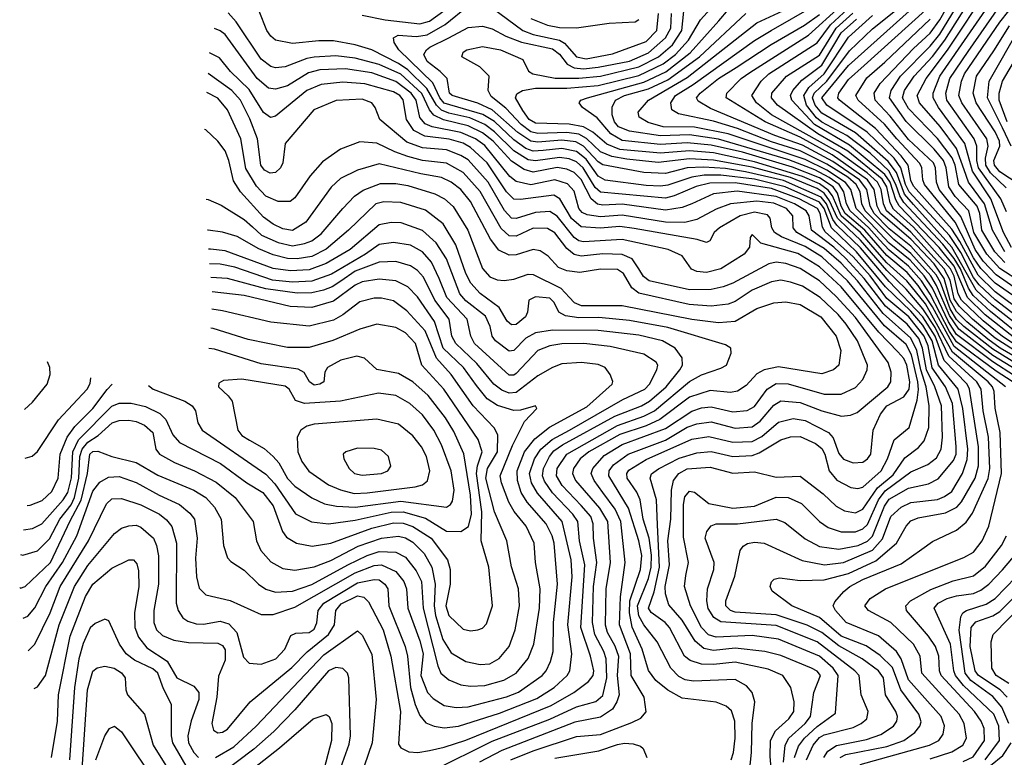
# Model space of a CAD drawing. Extents: x 997028 to 1115134, y 536408 to 618974.
# Tile 277 of 473: x 1013432 to 1017523, y 588695 to 591760. Entities that reach past the tile are written whole.
import ezdxf

# ---------------------------------------------------------------- set-up
doc = ezdxf.new("R2010")
doc.units = 0

msp = doc.modelspace()

# ---------------------------------------------------------------- linework, layer by layer
at = {"layer": '0CON10XD'}
for points in [[(1017595, 590626.4), (1017489.2, 590699.2), (1017435, 590756.5), (1017401.7, 590805), (1017342, 590942), (1017252.6, 591055), (1017240.8, 591085), (1017236.6, 591145), (1017229.2, 591165), (1017125, 591262.5), (1017049.2, 591359.2), (1016986.8, 591425), (1016982.4, 591455), (1017007, 591495), (1017145, 591640.6), (1017215, 591703.8), (1017255, 591759.1), (1017331, 591895)], [(1017595, 590668), (1017505, 590726.3), (1017450.2, 590785), (1017396.2, 590875), (1017375.6, 590965), (1017319.4, 591025), (1017292.4, 591065), (1017281.8, 591145), (1017270.4, 591175), (1017231.6, 591221.6), (1017115, 591336.7), (1017046.5, 591435), (1017053.4, 591465), (1017091.9, 591525), (1017215, 591650.4), (1017255, 591699.7), (1017354.9, 591865.1)], [(1017525, 590750.5), (1017483.3, 590795), (1017430.1, 590885), (1017421.3, 590955), (1017409.9, 590985), (1017334, 591075), (1017319.1, 591155), (1017306.2, 591186.2), (1017245, 591266.7), (1017125, 591390.2), (1017100, 591435), (1017108.5, 591465), (1017149, 591525), (1017225, 591607.4), (1017276.4, 591675), (1017413.8, 591895)], [(1017525.3, 590795), (1017474.2, 590885), (1017441.1, 590995), (1017374.7, 591084.7), (1017355.6, 591135.6), (1017324.8, 591224.8), (1017256.4, 591316.4), (1017171.2, 591415), (1017161.4, 591445), (1017198.2, 591515), (1017287.1, 591632.9), (1017460.6, 591895)], [(1017553.1, 590813.1), (1017519.2, 590875), (1017466.4, 591015), (1017390.2, 591130.2), (1017358.5, 591245), (1017249.2, 591395), (1017227.7, 591435), (1017228, 591455), (1017254.4, 591525), (1017509.4, 591895)], [(1014855, 591778.8), (1014949.6, 591759.6), (1015095, 591742.2), (1015135, 591753.3), (1015228, 591822)], [(1017565, 590280.7), (1017475, 590338.6), (1017325, 590451.5), (1017290.8, 590505), (1017224.1, 590644.1), (1017190.6, 590695), (1017131.4, 590761.4), (1017045, 590831.6), (1016967, 590915), (1016906.9, 590975), (1016885.8, 591055), (1016863.7, 591083.7), (1016785, 591134.7), (1016695, 591178.7), (1016375, 591286.2), (1016235, 591313), (1016105, 591315.1), (1016043, 591333), (1016006.4, 591355), (1016000.9, 591375), (1016044.1, 591425), (1016205, 591519.3), (1016405, 591676.8), (1016495, 591746.6), (1016675, 591829.4)], [(1017605, 590469.8), (1017473.1, 590573.1), (1017406.4, 590636.4), (1017305, 590815.4), (1017145, 590992.2), (1017107.8, 591035), (1017074.5, 591124.5), (1017041, 591171), (1016905, 591289.4), (1016765, 591371.3), (1016736.8, 591405), (1016726, 591435), (1016733, 591455), (1016785.7, 591504.3), (1016880, 591630), (1016975, 591722.4), (1017139.7, 591855)], [(1017609.7, 590499.7), (1017485, 590595.7), (1017418.2, 590658.2), (1017395, 590689.3), (1017342.5, 590792.5), (1017295, 590862.7), (1017127, 591045), (1017112.1, 591075), (1017093, 591145), (1017065.3, 591185), (1016952.8, 591292.8), (1016785.2, 591405), (1016764.9, 591435), (1016875, 591569.7), (1017193.5, 591856.5)], [(1017530.6, 591060.6), (1017465, 591123.5), (1017445.7, 591155), (1017444.6, 591185), (1017456.4, 591235), (1017449.9, 591265), (1017346.4, 591415), (1017334, 591445), (1017344.9, 591505), (1017358.1, 591535), (1017505, 591750.2), (1017578.5, 591845)], [(1016651.2, 588695), (1016668.2, 588741.8), (1016692.2, 588775), (1016745, 588823.3), (1016822, 588878), (1016832.6, 589035), (1016811.5, 589065), (1016755, 589115.7), (1016585, 589185.8), (1016475, 589201.1), (1016325, 589194.9), (1016294.3, 589204.3), (1016264.2, 589235), (1016219.5, 589325), (1016193.4, 589405), (1016200.2, 589450.2), (1016210.2, 589505), (1016190.4, 589610.4), (1016189.4, 589745), (1016195, 589777.8), (1016215, 589800.8), (1016235, 589797.1), (1016295, 589750), (1016395, 589730), (1016485, 589738.2), (1016575, 589776), (1016624.4, 589774.4), (1016680.3, 589750.3), (1016755, 589675.3), (1016790.6, 589650.6), (1016845, 589631.9), (1016905, 589632.4), (1016935, 589644.1), (1016955, 589662.5), (1017000.8, 589765), (1017028.1, 589801.9), (1017135, 589881.6), (1017205, 589911.9), (1017241.1, 589938.9), (1017261.2, 589975), (1017265.7, 590025), (1017262.1, 590155), (1017234.9, 590235), (1017199.8, 590305), (1017183.6, 590395), (1017168, 590435), (1017119, 590495), (1017029, 590569), (1016940.9, 590685), (1016865, 590768), (1016815, 590814.2), (1016721.4, 590885), (1016712.4, 590945), (1016699.8, 590965), (1016651, 590995), (1016575, 591025.8), (1016413, 591047), (1016314, 591036), (1016224.6, 590995), (1016185, 590979.5), (1016115, 590968.9), (1015935, 590993.6), (1015855, 590989.1), (1015833.2, 590993.2), (1015805.8, 591015.8), (1015765.2, 591095.2), (1015735, 591124.3), (1015705, 591138.6), (1015665, 591146.1), (1015565, 591125.9), (1015527.3, 591137.3), (1015475, 591172.4), (1015398.9, 591255), (1015355, 591289.8), (1015295, 591318.6), (1015193.3, 591343.3), (1015152.9, 591362.9), (1015134.8, 591384.8), (1015102.8, 591452.8), (1015015, 591533.7), (1014925, 591573.6), (1014825, 591600.6), (1014745, 591609.1), (1014655.7, 591604.3), (1014625, 591598.4), (1014535, 591563.9), (1014495, 591560.5), (1014475, 591565.2), (1014435, 591595.8), (1014331.4, 591751.4), (1014298.2, 591788.2)], [(1016292.9, 589312.9), (1016287.5, 589345), (1016290, 589395), (1016315.7, 589475), (1016317.8, 589505), (1016280, 589605), (1016286.8, 589633.2), (1016305, 589657.5), (1016325, 589665.3), (1016415, 589665.2), (1016575, 589685.2), (1016611.1, 589671.1), (1016695, 589602.5), (1016755, 589571.5), (1016835, 589559.4), (1016915.1, 589574.9), (1016955, 589592.9), (1016975, 589614.4), (1017025, 589739.1), (1017045, 589768.3), (1017125, 589813.4), (1017208.2, 589831.8), (1017247.7, 589852.3), (1017311.8, 589928.2), (1017322.4, 589955), (1017322.8, 589987.2), (1017307.1, 590165), (1017278.1, 590235), (1017223.6, 590313.6), (1017206.1, 590405), (1017189.9, 590445), (1017125.8, 590525), (1017035, 590601.7), (1016965, 590695.5), (1016895, 590774.4), (1016778.9, 590878.9), (1016768.2, 590898.2), (1016758.4, 590955), (1016746.1, 590975), (1016670.3, 591015), (1016555, 591058.2), (1016405, 591082.6), (1016299.6, 591080.4), (1016242.9, 591067.1), (1016151.8, 591028.2), (1016115, 591019), (1015845, 591043.8), (1015823.1, 591063.1), (1015772.5, 591145), (1015745, 591169.9), (1015715, 591181.8), (1015675, 591187.7), (1015575, 591172.8), (1015545, 591177.7), (1015485, 591214.6), (1015405, 591293.6), (1015364.1, 591324.1), (1015301.9, 591351.9), (1015215, 591371.1), (1015185, 591383.4), (1015162.9, 591405), (1015123.7, 591473.7), (1015045, 591550.9), (1015005, 591578.4), (1014894.2, 591634.2), (1014825, 591655.8), (1014735, 591671.7), (1014675, 591672.5), (1014565, 591661.4), (1014495, 591675.4), (1014475, 591690.9), (1014458, 591715), (1014426.4, 591795)], [(1016775.2, 589494.8), (1016855, 589504.1), (1016975, 589555.4), (1017017.1, 589602.9), (1017051.8, 589695), (1017094.2, 589735), (1017135, 589754.1), (1017245, 589766.9), (1017275, 589778.8), (1017305, 589800.2), (1017349.8, 589875), (1017368.1, 589931.9), (1017371.7, 589975), (1017350.9, 590145), (1017331, 590225), (1017250.1, 590325), (1017222.9, 590425), (1017185, 590490.3), (1017135, 590549), (1017029.8, 590649.8), (1016909, 590795), (1016804.6, 590894.6), (1016774.1, 590975), (1016755, 591001.1), (1016612.7, 591065), (1016485, 591097.4), (1016345.5, 591114.5), (1016276.4, 591113.6), (1016224.3, 591105.7), (1016125, 591072.5), (1016095, 591068.6), (1016035, 591071.1), (1015865, 591093.7), (1015835, 591109.2), (1015785, 591179.8), (1015745, 591212.2), (1015685, 591224.5), (1015606.9, 591216.9), (1015565, 591212.9), (1015535.1, 591225.1), (1015485, 591261.3), (1015405, 591336.2), (1015356.3, 591366.3), (1015195, 591413.6), (1015177.6, 591435), (1015148, 591498), (1015006.4, 591635), (1014987.3, 591665), (1014984.3, 591685), (1015004, 591696), (1015080.4, 591690.4), (1015125, 591697.3), (1015200, 591740), (1015295, 591816.9)], [(1016448, 591128), (1016365, 591141.3), (1016272.4, 591147.6), (1016205, 591143.9), (1016115, 591120.9), (1016025, 591124.3), (1015855, 591156.2), (1015835, 591169.3), (1015775, 591234.3), (1015742.6, 591252.6), (1015685, 591259.4), (1015585, 591251.1), (1015555, 591255.1), (1015501.6, 591291.6), (1015395, 591385.3), (1015335, 591412.5), (1015228.5, 591445), (1015217.5, 591455), (1015207.5, 591515), (1015179.5, 591545), (1015125, 591586.8), (1015110.3, 591615), (1015121.8, 591635), (1015135.9, 591645), (1015215, 591684.5), (1015295, 591727), (1015355, 591733.4), (1015395, 591721.6), (1015451.4, 591691.4), (1015516.9, 591666.9), (1015645, 591638.3), (1015675, 591616.6), (1015706, 591575), (1015735, 591559.5), (1015775, 591555.9), (1015835, 591562), (1015965, 591587.8), (1016045, 591622.4), (1016115, 591684.1), (1016136.8, 591725), (1016139.4, 591785)], [(1016875, 590891.2), (1016829.6, 590935), (1016797.3, 591007.3), (1016775, 591038.4), (1016745, 591058.2), (1016633.9, 591103.9), (1016475, 591146.8), (1016315, 591176.4), (1016215, 591181.4), (1016085, 591166.9), (1015955, 591179.8), (1015892.1, 591192.1), (1015845, 591210.4), (1015786.6, 591266.6), (1015755, 591284.2), (1015705, 591291.3), (1015585, 591287.5), (1015555, 591293.6), (1015515, 591324.6), (1015451.8, 591391.8), (1015390.3, 591440.3), (1015378.4, 591465), (1015382.5, 591525), (1015343.5, 591563.5), (1015269.4, 591605), (1015274.4, 591625), (1015289.2, 591635), (1015355, 591649), (1015430, 591635), (1015521.9, 591595), (1015546.4, 591546.4), (1015564.2, 591535), (1015656.5, 591516.6), (1015755, 591516.3), (1015844.9, 591525.1), (1016005, 591564), (1016085.8, 591605), (1016143.8, 591655), (1016182.9, 591715), (1016190.9, 591795)], [(1015395, 591809.8), (1015522.5, 591715), (1015565, 591697.9), (1015674.4, 591674.4), (1015695, 591662.8), (1015715, 591639.8), (1015745, 591604.9), (1015785, 591597.3), (1015895, 591618.5), (1016035, 591669.7), (1016078.7, 591715), (1016086.3, 591785)], [(1016994.6, 590795.4), (1016924.8, 590875), (1016844.9, 590944.9), (1016808.6, 591028.6), (1016791.7, 591051.7), (1016755, 591077.8), (1016685, 591108.1), (1016485, 591169.2), (1016315, 591206.3), (1016215, 591214.9), (1016094.7, 591204.7), (1015925, 591220.6), (1015872, 591242), (1015812.8, 591292.8), (1015774.3, 591314.3), (1015715, 591326.2), (1015575, 591329.7), (1015548.5, 591345), (1015522.3, 591382.3), (1015491.4, 591435), (1015497.7, 591452.3), (1015520.5, 591465), (1015574.5, 591475.5), (1015705, 591475.7), (1015835, 591486), (1016005, 591527.8), (1016105, 591575.9), (1016157, 591615), (1016211.2, 591675), (1016261.2, 591758.8), (1016301.8, 591805)], [(1016125, 591510.1), (1016257, 591605), (1016449.3, 591785)], [(1017575, 590303), (1017475, 590364.8), (1017333.5, 590473.5), (1017295, 590530.3), (1017240.9, 590655), (1017217.3, 590695), (1017135, 590788.7), (1017064, 590846), (1016945.2, 590965), (1016931.4, 590995), (1016923.8, 591045), (1016907.5, 591075), (1016872.3, 591105), (1016785, 591159.2), (1016675, 591214.8), (1016555, 591252.5), (1016415, 591308.3), (1016315, 591337.8), (1016169, 591369), (1016141.8, 591385), (1016136.8, 591415), (1016157.3, 591445), (1016229.8, 591490.2), (1016485, 591673.6), (1016554.7, 591715), (1016732.7, 591817.3)], [(1017585, 590323.7), (1017475, 590390.3), (1017354.7, 590484.7), (1017325, 590514.1), (1017298.3, 590558.3), (1017257.5, 590667.5), (1017239.8, 590699.8), (1017135, 590818.8), (1017045, 590890.9), (1016982.1, 590955), (1016965.4, 590985), (1016952.4, 591055), (1016921.3, 591095), (1016810, 591170), (1016685, 591238), (1016569.1, 591279.1), (1016301.5, 591391.5), (1016250.8, 591420.8), (1016244.2, 591435), (1016259.7, 591455), (1016335.2, 591515), (1016408.4, 591561.6), (1016553.7, 591656.3), (1016692.5, 591737.5), (1016755, 591781.1)], [(1016337.4, 591755), (1016377.6, 591802.4)], [(1017585, 590349.3), (1017505.2, 590395.2), (1017455, 590432.4), (1017366.7, 590505), (1017325, 590547.8), (1017297.8, 590595), (1017272.8, 590685), (1017230.9, 590745), (1017135, 590848.3), (1017010.6, 590955), (1016994.3, 590985), (1016982.6, 591055), (1016955.1, 591095), (1016808, 591198), (1016675, 591272.2), (1016528.7, 591335), (1016366.7, 591435), (1016370, 591455), (1016429.5, 591515), (1016465, 591540.9), (1016709.4, 591695), (1016841.1, 591815)], [(1017596.2, 590366.2), (1017485, 590437.2), (1017390.8, 590515), (1017335, 590569.7), (1017315, 590600.3), (1017298.2, 590678.2), (1017273.6, 590725), (1017135, 590877.6), (1017033.4, 590965), (1017020.8, 590995), (1017011.6, 591055), (1016995.7, 591085), (1016953.5, 591123.5), (1016831.5, 591211.5), (1016555.2, 591365), (1016492.7, 591415), (1016474.3, 591445), (1016513.1, 591505), (1016544, 591535), (1016746, 591664), (1016801, 591739), (1016872.3, 591805)], [(1017605, 590384.6), (1017515, 590443.7), (1017435, 590508.8), (1017345, 590594.5), (1017331.5, 590621.5), (1017315, 590693.6), (1017298.8, 590725), (1017145, 590897.7), (1017062.2, 590972.2), (1017049, 590999), (1017035.2, 591065), (1017015, 591097.7), (1016872.9, 591212.9), (1016748.1, 591285), (1016580.4, 591405), (1016555.6, 591435), (1016556.7, 591455), (1016617.8, 591525), (1016755, 591612.9), (1016824.2, 591725), (1016893.1, 591786.9)], [(1017670.9, 590380.9), (1017465, 590547.8), (1017394.2, 590614.2), (1017374.1, 590644.1), (1017340.8, 590725), (1017315, 590768.3), (1017267.4, 590827.4), (1017105, 591000.8), (1017088.5, 591028.5), (1017072.9, 591075), (1017042.5, 591132.5), (1016965.9, 591205), (1016869, 591279), (1016765, 591334), (1016742, 591352), (1016701.1, 591405), (1016690.1, 591445), (1016711.2, 591478.8), (1016775, 591535.4), (1016875, 591686.8), (1016975, 591777.8)], [(1016940.7, 591569.3), (1017195, 591799.3)], [(1017532.1, 590962.1), (1017508.5, 591015), (1017416.4, 591145), (1017409.1, 591175), (1017408.4, 591235), (1017397.4, 591265), (1017284.4, 591425), (1017279.9, 591455), (1017296.6, 591515), (1017372.4, 591627.6), (1017503.1, 591815)], [(1015555, 591764.4), (1015625, 591736.7), (1015675, 591727.8), (1015745, 591725.5), (1015881.2, 591745), (1015988.6, 591751.4), (1016005, 591760.5)], [(1017528.6, 590235), (1017315, 590401.6), (1017225, 590567.3), (1017165, 590655.5), (1017119.2, 590709.2), (1017035, 590780.6), (1016943.5, 590885), (1016861.6, 590955), (1016845.5, 590985), (1016829.2, 591039.2), (1016811.5, 591065), (1016755, 591102.3), (1016642.6, 591147.4), (1016435, 591209.2), (1016305, 591238), (1016205, 591248.8), (1016095, 591241.1), (1015935, 591257.8), (1015887.7, 591285), (1015831.5, 591351.5), (1015770.8, 591395), (1015756, 591415), (1015764, 591425), (1015790.8, 591435), (1016025, 591499.6), (1016116.5, 591543.5), (1016217.9, 591622.1), (1016337.4, 591755)], [(1017567.1, 590437.1), (1017443.6, 590533.6), (1017369.8, 590605), (1017315, 590735.7), (1017252.7, 590812.7), (1017085.9, 590985.9), (1017071.6, 591011.6), (1017049.3, 591085), (1017026.9, 591116.9), (1016879.1, 591239.1), (1016734.2, 591324.2), (1016639.7, 591425), (1016634, 591445), (1016644.1, 591465), (1016681.8, 591508.2), (1016765, 591571.4), (1016814, 591654), (1016845, 591705.8), (1016908.4, 591761.6)], [(1017575, 590602.3), (1017485, 590665.1), (1017425, 590725.7), (1017395, 590770.4), (1017318.5, 590918.5), (1017191, 591075), (1017183.9, 591095), (1017180.3, 591145), (1017172.2, 591162.2), (1017075.8, 591265), (1017025, 591326.3), (1016915.2, 591425), (1016906, 591445), (1016951.4, 591518.6), (1017027.2, 591582.8), (1017215, 591761.8)], [(1016604.9, 588675), (1016612.9, 588745), (1016627.9, 588775), (1016696.1, 588835), (1016717.6, 588865), (1016731.6, 588965), (1016758.6, 589035), (1016745, 589053.2), (1016721.2, 589065), (1016595, 589117.6), (1016528, 589135), (1016405, 589149.3), (1016315, 589139), (1016275, 589147.3), (1016237.8, 589177.8), (1016185, 589264.3), (1016128.8, 589328.8), (1016115.5, 589375), (1016113.8, 589405), (1016131.6, 589495), (1016125.1, 589595), (1016137.2, 589685), (1016140.6, 589805), (1016148.7, 589845), (1016170.3, 589875), (1016205, 589893.5), (1016301.2, 589901.2), (1016395, 589875.7), (1016485, 589881.2), (1016575, 589859.8), (1016675, 589863.3), (1016769.9, 589789.9), (1016825, 589738.8), (1016858.7, 589718.7), (1016905, 589711.2), (1016935, 589726.2), (1016995.8, 589814.2), (1017060.8, 589869.2), (1017110.3, 589939.7), (1017167.1, 589982.9), (1017189.9, 590010.1), (1017209.5, 590065), (1017210.3, 590155), (1017198.6, 590235), (1017176.1, 590305), (1017159.7, 590385), (1017135, 590437.2), (1017019.2, 590539.2), (1016912.8, 590675), (1016845, 590747.6), (1016775, 590809), (1016660.6, 590875), (1016645.2, 590895), (1016644, 590945), (1016617.5, 590975), (1016565, 590997), (1016495, 591005.5), (1016385.1, 590994.9), (1016325, 590972.2), (1016245, 590930.2), (1016195, 590917.4), (1016115, 590918.9), (1015935, 590948), (1015845, 590940.4), (1015789.7, 590949.7), (1015769.2, 590959.2), (1015755.2, 590975), (1015735, 591046.9), (1015708.4, 591078.4), (1015655, 591094.3), (1015555, 591073.8), (1015495, 591087.3), (1015468.9, 591108.9), (1015365, 591237.2), (1015325, 591265.3), (1015265, 591290.8), (1015145.3, 591315.3), (1015116.7, 591326.7), (1015093.7, 591353.7), (1015078.8, 591425), (1015057.7, 591455), (1014995, 591503.5), (1014895, 591538.7), (1014785, 591555.9), (1014678.5, 591551.5), (1014631.5, 591538.5), (1014545, 591485.5), (1014495, 591471.5), (1014465, 591475.2), (1014419, 591515), (1014285, 591698.1), (1014265, 591714.2), (1014241.3, 591723.8)], [(1017584.1, 591075), (1017505, 591128.4), (1017481.6, 591155), (1017480.1, 591175), (1017504.9, 591235), (1017503.3, 591255), (1017485, 591293.3), (1017405.4, 591415), (1017393.6, 591455), (1017407.7, 591525), (1017479.7, 591630.3), (1017544.4, 591735)], [(1017551.2, 591235), (1017515, 591311.1), (1017453.5, 591435), (1017459.7, 591505), (1017589.2, 591730.8)], [(1016563.9, 588525), (1016549.6, 588699.6), (1016551.9, 588765), (1016572.9, 588805), (1016627.2, 588855), (1016647.8, 588885), (1016649.7, 588925), (1016635.4, 588985), (1016602.7, 589035), (1016541.2, 589061.2), (1016405, 589090.5), (1016315, 589080.6), (1016265, 589082.5), (1016217, 589097), (1016193.8, 589115), (1016132.1, 589235), (1016113.8, 589255), (1016056.2, 589296.2), (1016043.9, 589315), (1016068, 589382), (1016089.6, 589485), (1016081.4, 589661.4), (1016078.3, 589765), (1016051.2, 589855), (1016056.5, 589873.5), (1016085.6, 589894.4), (1016172.6, 589937.4), (1016245, 589960.3), (1016305, 589965.8), (1016395, 589945.5), (1016475, 589948.9), (1016505, 589959.8), (1016595, 590014.8), (1016635, 590026), (1016675, 590027.4), (1016738.5, 589998.5), (1016765, 589978.4), (1016777.6, 589955), (1016795.2, 589885), (1016827.2, 589847.2), (1016885, 589815.7), (1016915, 589812), (1016935, 589818.1), (1017011, 589885), (1017037.3, 589935), (1017065.8, 590014.2), (1017127.1, 590065), (1017160.9, 590179.1), (1017166.9, 590223.1), (1017163.6, 590255), (1017137.2, 590367.2), (1017115, 590410.7), (1017025, 590487.8), (1016871.5, 590675), (1016765, 590774.9), (1016695, 590818), (1016597, 590857), (1016568.7, 590875), (1016557.6, 590895), (1016550.4, 590935), (1016538.9, 590948.9), (1016485, 590960.3), (1016425, 590944.8), (1016339.2, 590895), (1016317.1, 590875), (1016299.5, 590840.5), (1016285.7, 590834.3), (1016246.9, 590846.9), (1015985, 590892.1), (1015925, 590899.9), (1015843.7, 590893.7), (1015765, 590899.3), (1015725, 590933.2), (1015675.8, 591015.8), (1015650.7, 591030.7), (1015512.5, 591012.5), (1015485, 591014.4), (1015455, 591044.8), (1015374.6, 591165), (1015305, 591229.3), (1015275, 591246.2), (1015216.2, 591263.8), (1015115, 591275.4), (1015069, 591299), (1015038.4, 591345), (1015025, 591426.5), (1015010.7, 591445), (1014985, 591460.5), (1014866.3, 591493.7), (1014775, 591500.8), (1014685, 591491.1), (1014625, 591465.2), (1014495, 591359.6), (1014473.6, 591353.6), (1014445, 591374.7), (1014385, 591470), (1014307.4, 591545), (1014261.3, 591601.3), (1014221, 591621.9)], [(1017535.5, 591335.5), (1017502.3, 591425), (1017501.1, 591455), (1017515.8, 591504.2), (1017575, 591605.2)], [(1016464.8, 588635.2), (1016472.2, 588715), (1016475.2, 588835), (1016486.8, 588925), (1016475.4, 588965), (1016451.5, 588991.5), (1016405, 589017.9), (1016231.8, 589011.8), (1016197.5, 589017.5), (1016170.8, 589030.8), (1016136.8, 589065), (1016081, 589175), (1016025, 589246.1), (1016005, 589283.5), (1015998.6, 589325), (1016045, 589438), (1016056.1, 589485), (1016057.2, 589535), (1016047.5, 589605), (1016022.8, 589685), (1016010.2, 589765), (1015996.3, 589796.3), (1015956.1, 589855), (1015954.3, 589875), (1015962.2, 589887.8), (1016035, 589931.9), (1016225, 590016.6), (1016295, 590028.7), (1016395, 590004.9), (1016475, 590007.1), (1016515, 590028.3), (1016585, 590087.3), (1016645, 590102.9), (1016695, 590094.8), (1016792.4, 590045), (1016812.2, 590022.2), (1016835, 589957.9), (1016855, 589933.7), (1016895, 589918.4), (1016935, 589921.6), (1016955, 589934.7), (1016968.4, 589955), (1016978.4, 590055), (1017008.6, 590121.4), (1017035.3, 590155), (1017105, 590192.2), (1017127.5, 590225), (1017130.4, 590255), (1017118.2, 590325), (1017105, 590352.5), (1017080.5, 590380.5), (1017001.3, 590461.3), (1016845, 590650), (1016755, 590732.4), (1016665, 590788.6), (1016511, 590831), (1016475, 590867.1), (1016467.5, 590855), (1016463.6, 590815), (1016442.1, 590785), (1016345.4, 590724.6), (1016285, 590709.6), (1016245, 590714.1), (1016223.5, 590723.5), (1016185, 590779.1), (1016125.7, 590805), (1015935, 590846), (1015775, 590837), (1015755, 590841), (1015735, 590855.2), (1015665, 590944.1), (1015635, 590963.4), (1015575, 590958.9), (1015495, 590933.3), (1015475, 590935.2), (1015446.6, 590966.6), (1015378.3, 591085), (1015295, 591177.6), (1015265, 591196.1), (1015205, 591219.6), (1015105, 591227.4), (1015040.7, 591250.7), (1014928.5, 591345), (1014909.1, 591395), (1014894.7, 591414.7), (1014855, 591429.5), (1014746.1, 591423.9), (1014654.5, 591385), (1014535.4, 591245), (1014525.3, 591165), (1014516, 591144), (1014495, 591124.7), (1014472, 591122), (1014448.7, 591135), (1014433.6, 591155), (1014419.5, 591265), (1014388, 591348), (1014349.5, 591425), (1014313.1, 591465), (1014214.9, 591536.4)], [(1017605, 590539.8), (1017485, 590629.8), (1017415, 590698.2), (1017338.8, 590838.8), (1017305, 590888.9), (1017145, 591067.7), (1017135, 591091.1), (1017123.3, 591155), (1017094.7, 591194.7), (1016988.2, 591308.2), (1016837.5, 591425), (1016831.2, 591435), (1016835.5, 591455), (1016875, 591511), (1016940.7, 591569.3)], [(1017555, 590257), (1017488.9, 590298.9), (1017325, 590420.9), (1017295, 590465), (1017215, 590619.9), (1017178.4, 590675), (1017125, 590736.2), (1017045, 590801.7), (1017005, 590844.5), (1016960.7, 590895), (1016881.8, 590965), (1016867.5, 590995), (1016856.7, 591045), (1016836.9, 591075), (1016794.7, 591104.7), (1016735, 591135.4), (1016627.3, 591177.3), (1016335, 591263.6), (1016215, 591281.6), (1016095, 591277.9), (1015965, 591296.3), (1015920, 591315), (1015903.7, 591335), (1015893.4, 591365), (1015894, 591396), (1015906.7, 591425), (1015944.7, 591445), (1016045, 591472.3), (1016125, 591510.1)], [(1016387.5, 588685), (1016398.1, 588715), (1016404.8, 588775.2), (1016403, 588845), (1016388.8, 588888.8), (1016367.8, 588907.8), (1016325, 588923.7), (1016185, 588941.2), (1016125, 588974.3), (1016075, 589014.8), (1016045, 589055.6), (1016018.2, 589145), (1015976.2, 589236.2), (1015964.9, 589294.9), (1015967.3, 589345), (1016011.9, 589475), (1016016.8, 589533.2), (1016004, 589595), (1015960.9, 589730.9), (1015880.3, 589865), (1015881.5, 589885), (1015899.7, 589910.3), (1015960, 589955), (1016115, 590012.5), (1016205, 590066.3), (1016245, 590081), (1016305, 590089.1), (1016405, 590063), (1016475, 590068.8), (1016507.9, 590092.1), (1016565, 590157.8), (1016595, 590175.6), (1016675, 590169), (1016764.6, 590134.6), (1016847.1, 590112.9), (1016883.5, 590116.5), (1016911.8, 590128.2), (1017039.2, 590235), (1017050.8, 590255), (1017052.5, 590295), (1017040.6, 590335), (1016905, 590522), (1016825, 590610.3), (1016755, 590674.5), (1016675, 590726.1), (1016615, 590746.9), (1016575, 590752), (1016545, 590744.8), (1016395, 590665.2), (1016355, 590650.2), (1016305, 590638.6), (1016215, 590637.3), (1016047.3, 590675), (1016023.4, 590693.4), (1016005, 590724.6), (1015976.7, 590766.7), (1015935, 590784.2), (1015855, 590787.5), (1015765, 590776.9), (1015735, 590784.8), (1015705, 590809.4), (1015655, 590873.8), (1015625, 590892.7), (1015565, 590893.4), (1015495, 590859.8), (1015465, 590861.3), (1015432.9, 590892.9), (1015345, 591046.1), (1015275, 591125.2), (1015205, 591163.6), (1015105.3, 591175.3), (1015045, 591190.8), (1014990.3, 591210.3), (1014915, 591247.5), (1014845, 591252.7), (1014765, 591221.8), (1014690.5, 591169.5), (1014638.7, 591111.3), (1014575, 591020), (1014555, 591003.8), (1014505, 591004.7), (1014455, 591026.7), (1014415, 591068.4), (1014371.3, 591141.3), (1014350.6, 591265), (1014295, 591385.4), (1014255, 591433.6), (1014209.9, 591457.4)], [(1015471.9, 588685), (1015565, 588721.8), (1015745, 588782.2), (1015845, 588790.3), (1015975, 588839.3), (1016012.2, 588857.7), (1016035.4, 588884.6), (1016025.9, 588945), (1015973, 589035), (1015969.7, 589125), (1015923.5, 589245), (1015928.1, 589361.9), (1015948.1, 589505), (1015930.1, 589675), (1015906.4, 589726.4), (1015855.3, 589795.3), (1015818.7, 589845), (1015806.8, 589875), (1015813.5, 589895), (1015860.6, 589949.4), (1015935, 589994.4), (1016115, 590061), (1016225, 590134), (1016265, 590146.7), (1016305, 590151), (1016395, 590130.2), (1016455, 590136.1), (1016485, 590152.4), (1016538, 590225), (1016575, 590248.8), (1016625, 590246.4), (1016775, 590204.1), (1016845, 590203.4), (1016905, 590231.2), (1016935.3, 590265), (1016952.5, 590305), (1016954.7, 590325), (1016913.1, 590425), (1016865.5, 590495), (1016833, 590535), (1016758.1, 590605), (1016685, 590653), (1016635, 590669.8), (1016595, 590677.2), (1016555, 590670.6), (1016475, 590636.2), (1016405, 590589.2), (1016375, 590577.5), (1016305, 590570), (1016213.1, 590576.9), (1016004.1, 590624.1), (1015975.7, 590645.7), (1015940.7, 590705), (1015915, 590722), (1015845, 590724), (1015759.6, 590709.6), (1015705, 590716.8), (1015670.8, 590730.8), (1015627.8, 590777.8), (1015595, 590798.8), (1015565, 590805.7), (1015495, 590783), (1015465, 590782), (1015422.5, 590802.5), (1015388.1, 590848.1), (1015304.8, 591005), (1015265, 591053.8), (1015225, 591085.2), (1015185, 591104.5), (1015099.1, 591119.1), (1014925, 591161.3), (1014835, 591135.2), (1014765, 591099.4), (1014726.5, 591063.5), (1014621.3, 590918.7), (1014565.4, 590884.6), (1014525, 590890.4), (1014485, 590909.8), (1014445, 590939.8), (1014348.8, 591045), (1014320.4, 591090.4), (1014301, 591175), (1014285, 591215.5), (1014255, 591254.5), (1014205, 591302.2), (1014200.1, 591303.5)], [(1016840.9, 588695), (1016865, 588706.3), (1017035, 588739.7), (1017106.1, 588765), (1017151.6, 588798.4), (1017172.3, 588825), (1017177.2, 588842.8), (1017167.8, 588875), (1017092.7, 588975), (1017058, 589068), (1017007.8, 589117.8), (1016948.4, 589158.4), (1016845, 589199), (1016755.5, 589275.5), (1016640, 589325), (1016558.1, 589385), (1016550, 589405), (1016555.4, 589424.6), (1016566, 589435), (1016588.6, 589441.4), (1016675, 589430.2), (1016775, 589433.2), (1016875, 589459), (1016988.8, 589511.2), (1017075.6, 589584.4), (1017115, 589655.5), (1017135, 589677.9), (1017165, 589690.2), (1017279, 589711), (1017325.7, 589734.3), (1017345, 589756.2), (1017401.9, 589855), (1017415.9, 589905.9), (1017415.5, 589985), (1017378.9, 590225), (1017368.4, 590245), (1017273.7, 590343.7), (1017235, 590445), (1017185, 590525.7), (1017045, 590671.6), (1016925, 590811.5), (1016826.4, 590906.4), (1016810.3, 590930.3), (1016783.7, 590995), (1016762.4, 591022.4), (1016605, 591091.6), (1016448, 591128)], [(1014206.2, 591013.9), (1014215, 591012.7), (1014269.2, 590989.2), (1014365, 590929.8), (1014398.6, 590898.6), (1014436.3, 590865), (1014505, 590834), (1014565, 590820.9), (1014615, 590830), (1014645, 590841.2), (1014685, 590870.4), (1014774.2, 590975.8), (1014823.5, 591026.5), (1014858.5, 591051.5), (1014931, 591079), (1014995, 591079), (1015045, 591070.7), (1015156.6, 591036.6), (1015197.5, 591015), (1015233.5, 590983.5), (1015293.2, 590885), (1015355, 590726.4), (1015385, 590691.9), (1015415, 590678.9), (1015445, 590676.3), (1015485, 590682.1), (1015545, 590701.9), (1015565, 590700.5), (1015680, 590645), (1015716.6, 590605), (1015735, 590584.5), (1015765, 590572.1), (1015935, 590571.9), (1016224.4, 590515.6), (1016335, 590501.9), (1016405, 590507), (1016495, 590560.3), (1016565, 590583.2), (1016615, 590588.1), (1016675, 590577), (1016760, 590525), (1016823.8, 590445), (1016843.6, 590385), (1016835.4, 590325), (1016813.1, 590305), (1016765, 590288.6), (1016585, 590317.9), (1016525, 590305.2), (1016495, 590287.8), (1016450.3, 590239.7), (1016415, 590216.7), (1016385, 590210.6), (1016300.8, 590219.2), (1016215, 590191.1), (1016091.9, 590098.1), (1016035, 590072), (1015925, 590036.2), (1015797, 589965), (1015761.2, 589935), (1015733.1, 589895), (1015728.6, 589875), (1015740.5, 589845), (1015840.8, 589730.8), (1015874.2, 589675), (1015884.6, 589505), (1015867.5, 589395), (1015864.9, 589245), (1015873.3, 589215), (1015905, 589158.6), (1015919.3, 589115), (1015914, 589035), (1015922, 588955), (1015913.5, 588925), (1015894.6, 588895.4), (1015845, 588862.2), (1015738.7, 588841.3), (1015435, 588722.9), (1015342.9, 588675)], [(1015150.3, 588639.7), (1015395, 588761.8), (1015635, 588854.1), (1015745, 588904.2), (1015825, 588926.7), (1015855, 588951.8), (1015871.7, 589025), (1015868.3, 589105), (1015859.1, 589135), (1015821.6, 589205), (1015812, 589255), (1015815.6, 589405), (1015829.2, 589505), (1015816.1, 589605), (1015814.8, 589665), (1015804.2, 589695), (1015765, 589741.7), (1015686.2, 589825), (1015662.7, 589865), (1015665.5, 589895), (1015705.2, 589955), (1015915, 590074.3), (1016025, 590112.4), (1016069.8, 590135), (1016215, 590257.1), (1016265, 590284), (1016345, 590311.3), (1016368.6, 590325), (1016388.6, 590375), (1016386, 590395), (1016365, 590409.1), (1016125, 590481), (1015965, 590510.6), (1015838, 590522), (1015755, 590520.9), (1015699.8, 590529.8), (1015672.5, 590545), (1015653.2, 590585), (1015635, 590602.2), (1015575, 590608.2), (1015546.9, 590595), (1015541.1, 590545), (1015532.9, 590525), (1015495, 590493.7), (1015475, 590491.8), (1015457.8, 590507.8), (1015424.5, 590564.5), (1015345, 590621.6), (1015306.1, 590665), (1015284.8, 590705), (1015244.4, 590824.4), (1015191.3, 590911.3), (1015118.3, 590968.3), (1015015, 591000.8), (1014945, 591003.2), (1014911.5, 590995), (1014798.1, 590885), (1014705, 590807), (1014645, 590775.4), (1014585, 590766.2), (1014545, 590767.2), (1014485, 590783.1), (1014425, 590807.4), (1014335, 590858.5), (1014275, 590877.5), (1014215, 590885.2), (1014212.7, 590885.2)], [(1013492.1, 588981.4), (1013505, 588987.3), (1013538.9, 589035), (1013596.3, 589245), (1013659.2, 589405), (1013715, 589492.4), (1013825.5, 589624.5), (1013855, 589647.2), (1013885, 589657.5), (1013915, 589659.4), (1013935, 589651.8), (1013987.2, 589605), (1014000, 589575), (1014008, 589532), (1014008, 589415), (1013988.7, 589305), (1013989.3, 589255), (1014000, 589225), (1014025, 589201.8), (1014071.6, 589181.6), (1014132.5, 589172.5), (1014255, 589169.3), (1014275, 589159.2), (1014285, 589141.4), (1014285, 589099.2), (1014257.2, 589032.8), (1014251.4, 588945), (1014230.7, 588835), (1014237.4, 588807.4), (1014255, 588797.5), (1014275, 588799.3), (1014295, 588812.5), (1014389.6, 588925), (1014562.3, 589067.7), (1014626.4, 589133.6), (1014715.2, 589205), (1014739.6, 589245), (1014745.2, 589305), (1014767.5, 589332.5), (1014835, 589366.3), (1014861, 589361), (1014881.2, 589341.2), (1014942.2, 589225), (1014974.5, 589115), (1015014.4, 588885), (1015005, 588750), (1015015, 588734.4), (1015048.2, 588718.2), (1015085.4, 588715.4), (1015135, 588723.8), (1015195, 588736.8), (1015285, 588767), (1015640, 588910), (1015734.7, 588965), (1015795, 589009.7), (1015814.7, 589035), (1015816.7, 589055), (1015802.9, 589115), (1015763.8, 589235), (1015780, 589495), (1015757.4, 589595), (1015750.6, 589675), (1015730.7, 589705), (1015645, 589794.4), (1015612.2, 589842.2), (1015604.6, 589865), (1015607.8, 589895), (1015633.1, 589945), (1015651.7, 589968.3), (1015686.9, 589993.1), (1015905, 590112.2), (1016015, 590155.4), (1016049.2, 590175), (1016118.5, 590235), (1016174.3, 590305), (1016186.2, 590325), (1016184.7, 590355), (1016155.7, 590395.7), (1016103.3, 590425), (1016005, 590448.9), (1015835, 590469.1), (1015645, 590469.2), (1015575, 590459.4), (1015535, 590436.7), (1015485, 590385.3), (1015465, 590382.5), (1015408.1, 590425), (1015395.5, 590445.5), (1015386, 590485), (1015367.6, 590527.6), (1015285, 590592.1), (1015260.7, 590620.7), (1015205, 590766.1), (1015162.5, 590832.5), (1015105, 590884.3), (1015016.3, 590916.3), (1014975, 590917.5), (1014925, 590907.7), (1014804.3, 590805), (1014705, 590747.1), (1014635, 590720.6), (1014556.5, 590716.5), (1014485, 590725.9), (1014285, 590798.8), (1014225, 590806.6), (1014216.7, 590805.8)], [(1016923.8, 588665), (1017212.1, 588745), (1017250.8, 588765), (1017268.7, 588791.3), (1017274.2, 588825.8), (1017261.1, 588865), (1017125, 589017), (1017094.9, 589104.9), (1017075.7, 589135), (1016999.6, 589199.6), (1016866.1, 589255), (1016822.2, 589305), (1016812.3, 589325), (1016818.8, 589341.2), (1016855.5, 589384.5), (1016881.6, 589405), (1016935, 589433.9), (1017095, 589499.6), (1017180.2, 589559.8), (1017225, 589592), (1017325, 589638.8), (1017365, 589672.7), (1017390.6, 589709.4), (1017456.2, 589853.8), (1017463.5, 589895), (1017457.8, 590025), (1017434.9, 590135.1), (1017427.4, 590225), (1017408.2, 590255), (1017292.1, 590362.1), (1017235, 590481.2), (1017185, 590558.9), (1017115, 590640.2), (1017035, 590717.9), (1016925, 590843.6), (1016875, 590891.2)], [(1013466.7, 589137.3), (1013494, 589165), (1013558, 589295), (1013599.4, 589405), (1013717.8, 589595), (1013791.7, 589748.3), (1013815, 589768.4), (1013855, 589771.1), (1013934.6, 589744.6), (1014012.3, 589705), (1014042.1, 589682.1), (1014063.7, 589653.7), (1014083.5, 589585), (1014082.2, 589335), (1014089.7, 589305), (1014110, 589275), (1014130.4, 589260.4), (1014165, 589249.2), (1014195, 589248.8), (1014265, 589261.5), (1014300.4, 589250.4), (1014333.6, 589213.6), (1014361.2, 589111.2), (1014385, 589086.2), (1014435, 589081.8), (1014496.1, 589105), (1014533.2, 589145), (1014558.2, 589201.8), (1014579.6, 589210.4), (1014635, 589213.5), (1014655, 589227.8), (1014666.7, 589253.3), (1014671.9, 589305), (1014696, 589335), (1014835, 589419.5), (1014904.4, 589434.4), (1014925, 589432.2), (1014949.5, 589415), (1014960.9, 589395), (1014965.6, 589325), (1015033.8, 589155), (1015043.2, 589115), (1015055.5, 588985.5), (1015074.4, 588914.4), (1015095, 588868.8), (1015119, 588839), (1015154.1, 588824.1), (1015195, 588817.7), (1015255, 588824.1), (1015425, 588878.2), (1015580.8, 588939.2), (1015653.2, 588985), (1015706.8, 589035), (1015718, 589055), (1015726.3, 589125), (1015709.4, 589245), (1015727.4, 589445), (1015722.5, 589515), (1015685.8, 589675), (1015582.9, 589792.9), (1015558.6, 589835), (1015550.3, 589875), (1015571.2, 589935), (1015596.7, 589975), (1015644.8, 590015.2), (1015716.2, 590053.8), (1015938.2, 590181.8), (1016029.3, 590225), (1016048.3, 590245), (1016079.4, 590305), (1016083.2, 590325), (1016076.8, 590336.8), (1016025, 590369.5), (1015885, 590401.5), (1015775.5, 590414.5), (1015685, 590413.1), (1015635, 590404.8), (1015585, 590385.2), (1015495, 590289.8), (1015485, 590283), (1015465, 590283.3), (1015322, 590415), (1015306.4, 590445), (1015291.5, 590515), (1015206.1, 590605), (1015174.9, 590685), (1015142.4, 590752.4), (1015105, 590795.7), (1015055, 590822.7), (1014985, 590834.4), (1014925, 590825.6), (1014868.6, 590785), (1014726.8, 590703.2), (1014645, 590672.9), (1014565, 590669.7), (1014482.2, 590677.8), (1014325, 590731), (1014265, 590743.7), (1014220.8, 590745.6)], [(1017215, 588688.4), (1017305, 588717.7), (1017350, 588745), (1017365.6, 588775), (1017355.9, 588835), (1017335.9, 588875), (1017180.9, 589045), (1017172.9, 589115), (1017145.7, 589165), (1017050.9, 589255), (1016958.2, 589305), (1016944, 589325), (1016965, 589354.6), (1017029.5, 589395), (1017212, 589468), (1017354.8, 589525.2), (1017395, 589547.3), (1017431.2, 589595), (1017458, 589655), (1017511, 589875), (1017505.6, 590045), (1017485.6, 590145.6), (1017480.7, 590215), (1017473.8, 590235), (1017455.6, 590255), (1017308, 590378), (1017195, 590579.3), (1017118.5, 590675), (1017035, 590749.7), (1016994.6, 590795.4)], [(1013446.2, 589272.9), (1013465, 589281.6), (1013494.3, 589315.7), (1013540.3, 589405), (1013610.1, 589505), (1013669.6, 589615), (1013735, 589800.9), (1013765, 589838.2), (1013800.4, 589859.6), (1013845, 589861.5), (1013915, 589836.9), (1014011.2, 589785), (1014095.1, 589745.1), (1014139.2, 589709.2), (1014158.4, 589685), (1014168.4, 589605), (1014162.1, 589522.1), (1014166.3, 589445), (1014178, 589398), (1014205, 589370), (1014306.2, 589346.2), (1014435, 589288.2), (1014485, 589288.2), (1014575, 589319), (1014825, 589461.9), (1014905, 589492.6), (1014935, 589494.8), (1014995, 589467.5), (1015027.9, 589425), (1015038.5, 589395), (1015043.8, 589315), (1015095, 589179.1), (1015107.7, 589125), (1015098.8, 589035), (1015126.3, 588965), (1015149.9, 588939.9), (1015195, 588910), (1015245, 588902.2), (1015295, 588904.4), (1015455, 588945.8), (1015505, 588965.2), (1015602.5, 589035), (1015619.3, 589055), (1015637, 589093), (1015648.4, 589135), (1015650, 589255), (1015667, 589415), (1015651.9, 589585), (1015644.8, 589615), (1015619.4, 589665), (1015540.8, 589755), (1015515.9, 589795), (1015499.9, 589845), (1015498.9, 589885), (1015529.3, 589965), (1015571.7, 590018.3), (1015633.6, 590066.4), (1015788.5, 590151.5), (1015893.8, 590245), (1015896, 590256), (1015885.3, 590285.3), (1015864.1, 590314.1), (1015835, 590326.8), (1015766.1, 590336.1), (1015685, 590329.5), (1015645, 590314.7), (1015585, 590280.5), (1015495, 590210.8), (1015465, 590208.2), (1015435, 590220), (1015402.2, 590245), (1015331.6, 590331.6), (1015244, 590415), (1015227.8, 590445), (1015216.2, 590515), (1015156, 590595), (1015110.1, 590690.1), (1015085, 590717.6), (1015055, 590736.5), (1014995, 590754.8), (1014925, 590751.8), (1014825, 590715.4), (1014766.4, 590673.6), (1014730.5, 590649.5), (1014694.5, 590635.5), (1014645, 590624.4), (1014585, 590623.7), (1014455, 590642.2), (1014295, 590684.3), (1014225.9, 590688.2)], [(1013431.6, 589400.3), (1013435, 589397.8), (1013455, 589405.3), (1013560.2, 589505), (1013642, 589678), (1013686.6, 589763.4), (1013713.8, 589875), (1013723.2, 589955), (1013735, 589965.2), (1013756.6, 589966.6), (1013814.8, 589944.8), (1013915, 589920.6), (1014005, 589866.9), (1014155.1, 589805.1), (1014204.7, 589775), (1014240.8, 589735), (1014269.4, 589685), (1014278.9, 589575), (1014295, 589524.2), (1014308.8, 589508.8), (1014365, 589473.2), (1014424.5, 589414.5), (1014455, 589393.2), (1014495, 589381.7), (1014565, 589385.6), (1014645, 589412.6), (1014795.2, 589494.8), (1014875, 589534.1), (1014925, 589550.9), (1014995, 589548), (1015035, 589527), (1015079.4, 589469.4), (1015100.6, 589425), (1015108, 589315), (1015168.9, 589075), (1015181.6, 589045), (1015215, 589017.1), (1015265, 588996.3), (1015305, 588991.1), (1015365, 588994), (1015443.8, 589016.2), (1015494.7, 589045), (1015545, 589105.4), (1015567.4, 589165), (1015590.9, 589315), (1015594.8, 589395), (1015574.8, 589504.8), (1015569.5, 589585), (1015535.8, 589655), (1015486.7, 589716.7), (1015464.6, 589754.6), (1015434, 589835), (1015428.5, 589865), (1015479.9, 589990.1), (1015529.7, 590090.3), (1015580, 590145), (1015575, 590155.6), (1015513.1, 590136.9), (1015485, 590136.4), (1015417.2, 590157.2), (1015374.7, 590184.7), (1015330.2, 590240.2), (1015275.1, 590315.1), (1015191.7, 590395), (1015155.5, 590505.5), (1015085, 590608.1), (1015045, 590649.8), (1014995, 590674.4), (1014925, 590681.9), (1014855, 590670.7), (1014825, 590656.9), (1014735, 590590.2), (1014645, 590564.5), (1014555, 590568.5), (1014365, 590613.9), (1014231.1, 590629.7)], [(1013434.8, 589537.4), (1013445, 589534.7), (1013505, 589552.8), (1013555, 589602.6), (1013598, 589685), (1013645, 589744.6), (1013659.8, 589775), (1013677.8, 589855), (1013682.2, 589945), (1013690.6, 589975), (1013715, 590004.9), (1013757.9, 590032.1), (1013816.1, 590085), (1013845, 590095.2), (1013885, 590095.5), (1013915, 590090.6), (1013950, 590075), (1013984.4, 590044.4), (1013998, 589975), (1014012.9, 589955), (1014075, 589919.4), (1014157.5, 589885), (1014248.6, 589838.6), (1014327.6, 589775), (1014401.5, 589675), (1014415.3, 589595), (1014433.4, 589555), (1014475, 589506.8), (1014525, 589480), (1014575, 589472.9), (1014655, 589486.7), (1014725, 589512.3), (1014837.6, 589572.4), (1014935, 589605.7), (1015005, 589614.2), (1015035, 589606.5), (1015065, 589589.4), (1015112.1, 589542.1), (1015144.6, 589484.6), (1015158, 589415), (1015153.4, 589325), (1015159.7, 589285), (1015190.3, 589185), (1015225, 589129.1), (1015285, 589093), (1015345, 589081.4), (1015385, 589083.8), (1015424.1, 589105.9), (1015465, 589155.6), (1015491.1, 589225), (1015508.1, 589325), (1015504.3, 589395), (1015475, 589486), (1015456.4, 589595), (1015405, 589714.4), (1015368.8, 589855), (1015374.9, 589895), (1015417, 589965), (1015418.1, 590035), (1015403.5, 590063.5), (1015315.6, 590155), (1015225.2, 590285), (1015163.8, 590353.8), (1015116.9, 590466.9), (1015040.7, 590550.7), (1014985, 590591.2), (1014935, 590603.3), (1014905, 590603.3), (1014845, 590587.3), (1014775, 590533.9), (1014735, 590511.2), (1014635, 590486.1), (1014475, 590503), (1014275, 590550.5), (1014230.1, 590557.2)], [(1013447.4, 589640.9), (1013485, 589646.5), (1013524, 589665), (1013612.7, 589765), (1013631.2, 589795), (1013646.3, 589856.3), (1013652.7, 589965), (1013676.1, 590013.9), (1013815, 590153.7), (1013845, 590166.4), (1013895, 590166.7), (1013955, 590153.3), (1014014.3, 590124.3), (1014038.7, 590098.7), (1014067.6, 590035), (1014095, 590003.8), (1014265.4, 589915.4), (1014374.9, 589834.9), (1014441.8, 589795), (1014485, 589740), (1014523.7, 589633.7), (1014539.6, 589609.6), (1014582.5, 589585), (1014647.4, 589572.6), (1014725, 589584.8), (1014895, 589647.8), (1014985, 589669.5), (1015025, 589668.3), (1015065, 589653.9), (1015141.5, 589605), (1015209.5, 589515), (1015219.7, 589475), (1015220.2, 589415), (1015202.8, 589325), (1015215, 589284.6), (1015275, 589227.7), (1015305, 589220.4), (1015335, 589224.5), (1015355, 589232.2), (1015370.9, 589249.1), (1015396, 589325), (1015380.8, 589485), (1015349.3, 589595), (1015352.6, 589715), (1015329.9, 589875), (1015333.5, 589906.5), (1015352.8, 589965), (1015337.2, 590015), (1015194.2, 590224.2), (1015102.6, 590325), (1015076.7, 590415), (1015035, 590459), (1014995, 590480.5), (1014915, 590494.2), (1014845, 590474.7), (1014733.5, 590426.5), (1014635, 590397.3), (1014545, 590398.3), (1014381, 590431), (1014235, 590476.8), (1014226.4, 590478.1)], [(1013967.3, 590240.6), (1013986.7, 590225), (1014118.1, 590175), (1014148.5, 590155), (1014162.5, 590135), (1014172.5, 590085), (1014189.5, 590055), (1014455, 589871.1), (1014491.6, 589831.6), (1014577.3, 589707.3), (1014644, 589674), (1014715, 589665.2), (1014825, 589680.7), (1014975, 589713.8), (1015025, 589715.1), (1015118.4, 589688.4), (1015205, 589634.8), (1015265, 589633.1), (1015295.9, 589654.1), (1015309, 589705), (1015305, 589784.2), (1015276.5, 589956.5), (1015235, 590048.9), (1015201.2, 590105), (1015129, 590199), (1015065.7, 590255.7), (1015005, 590289.8), (1014915, 590307.1), (1014863.8, 590353.8), (1014832.4, 590362.4), (1014765.7, 590345), (1014710.8, 590315), (1014700, 590295), (1014696, 590255), (1014678.8, 590245), (1014655, 590241.5), (1014635.6, 590255), (1014614.2, 590294.2), (1014588.5, 590308.5), (1014435, 590330.6), (1014240.6, 590390.6), (1014216.9, 590394.3)], [(1013451.8, 590140.4), (1013485, 590170.8), (1013545.6, 590245), (1013557.8, 590285), (1013556.7, 590315), (1013547.2, 590337.7)], [(1013454.1, 589937.6), (1013483.1, 589946.9), (1013505, 589965.5), (1013592.5, 590097.5), (1013712.2, 590225), (1013725, 590248), (1013727.5, 590272.4)], [(1015205, 589734), (1015221.8, 589745), (1015230.5, 589759.5), (1015237.1, 589805), (1015225, 589885.7), (1015185, 589993.6), (1015152.7, 590055), (1015105, 590117.5), (1015052.5, 590165), (1014995, 590198.8), (1014922.4, 590207.6), (1014764.8, 590175.2), (1014615, 590164.8), (1014578.3, 590178.3), (1014551.9, 590225), (1014535, 590237.5), (1014355, 590265.7), (1014278.8, 590261.2), (1014259.7, 590250.3), (1014257.1, 590235), (1014297.6, 590197.6), (1014314.2, 590174.2), (1014338.7, 590055), (1014355, 590032.9), (1014386.9, 590013.1), (1014447.8, 589977.8), (1014485.5, 589945.5), (1014508.1, 589918.1), (1014545, 589853.2), (1014575, 589821.2), (1014645, 589772.9), (1014698.8, 589748.8), (1014748.2, 589738.2), (1014825, 589734.9), (1015015, 589760), (1015205, 589734)], [(1013462.7, 589740.8), (1013475, 589742.5), (1013525, 589762.5), (1013565, 589800), (1013591.5, 589855), (1013600, 589955), (1013629.3, 590025), (1013660.9, 590069.1), (1013735, 590144.8), (1013795, 590223.8), (1013816.4, 590246)], [(1014821.8, 589791.8), (1014875, 589794.3), (1015075, 589818.3), (1015105, 589827.2), (1015125.6, 589844.4), (1015136.2, 589885), (1015121.4, 589945), (1015101.9, 589985), (1015065, 590031.1), (1015005, 590079.7), (1014915, 590100.6), (1014655, 590080), (1014625, 590071.2), (1014600, 590055), (1014584.6, 590025), (1014587.6, 589965), (1014603.8, 589923.8), (1014633.5, 589883.5), (1014715, 589827.5), (1014765, 589806.3), (1014821.8, 589791.8)], [(1014855, 589867.8), (1014935, 589874.7), (1014962, 589885), (1014974.2, 589905), (1014964.2, 589945), (1014935, 589970.9), (1014905, 589978.9), (1014835, 589980), (1014786.2, 589965), (1014776, 589955), (1014779.2, 589935), (1014800, 589895), (1014822.9, 589875), (1014855, 589867.8)], [(1017352.7, 588677.3), (1017393.3, 588696.7), (1017440.4, 588765), (1017439, 588815), (1017427.2, 588845), (1017398.8, 588885), (1017260.2, 589035), (1017253.2, 589055), (1017251, 589115), (1017237.1, 589155), (1017208.4, 589198.4), (1017116.6, 589305), (1017114, 589325), (1017133.2, 589345), (1017217, 589393), (1017311, 589429), (1017395, 589449), (1017445, 589488.9), (1017512, 589575), (1017532, 589615)], [(1016772.4, 588695), (1016789.6, 588720.4), (1016826, 588744), (1016950.3, 588769.7), (1017009.7, 588790.3), (1017063.1, 588825), (1017076.8, 588845), (1017078.8, 588865), (1017072.4, 588885), (1017029, 588955), (1017021, 589025), (1017000.7, 589055), (1016932.1, 589105), (1016835, 589157.7), (1016765, 589214.1), (1016704.4, 589244.4), (1016575, 589287.8), (1016405, 589298.1), (1016384.7, 589305), (1016366.5, 589325), (1016366.1, 589345), (1016402.7, 589447.3), (1016425.4, 589554.6), (1016437.4, 589572.6), (1016455.9, 589584.1), (1016485, 589589.7), (1016525, 589584.7), (1016682.4, 589512.4), (1016775.2, 589494.8)], [(1017443.1, 588685), (1017503.5, 588765), (1017500.5, 588825), (1017479.6, 588875), (1017353.7, 588993.7), (1017320, 589035), (1017312.8, 589055), (1017299.9, 589165), (1017231.6, 589315), (1017248.4, 589335), (1017285.3, 589354.7), (1017325, 589366.7), (1017395, 589376.4), (1017425, 589389), (1017458.9, 589415), (1017515.3, 589474.7), (1017601.9, 589575)], [(1017541.3, 588835), (1017513.1, 588903.1), (1017475, 588947.4), (1017384, 589014), (1017360.8, 589045), (1017336.1, 589223.9), (1017341.7, 589278.3), (1017351.1, 589295), (1017365.2, 589304.8), (1017447.9, 589332.1), (1017485, 589354.8), (1017657.4, 589532.6)], [(1013564.2, 588695), (1013588.4, 588845), (1013593.2, 588955), (1013640.9, 589199.1), (1013705, 589362.9), (1013735, 589414.1), (1013815, 589480.7), (1013885, 589515.5), (1013905, 589515.6), (1013918.5, 589498.5), (1013925, 589470), (1013926.1, 589405), (1013908, 589295), (1013910.6, 589235), (1013924.8, 589195), (1013960.5, 589150.5), (1014045.1, 589095.1), (1014085, 589025.8), (1014155, 588990.3), (1014176.2, 588965), (1014176.1, 588935), (1014143.7, 588846.3), (1014130.9, 588785), (1014133.1, 588755), (1014155, 588715.7), (1014175, 588693.8)], [(1017534.5, 588944.5), (1017505.4, 588975.4), (1017415.8, 589035), (1017401.4, 589055), (1017381.1, 589155), (1017384.6, 589235), (1017405, 589258.4), (1017475, 589282.6), (1017505, 589300.3), (1017585, 589381.5)], [(1017541.7, 589001.7), (1017488.7, 589035), (1017471.6, 589065), (1017467.9, 589175), (1017476.7, 589205), (1017603.8, 589335)], [(1016701.7, 588685), (1016728.4, 588745), (1016755, 588777.8), (1016775, 588788.4), (1016895, 588819.5), (1016927.9, 588835), (1016952.3, 588855), (1016957.6, 588885), (1016927.9, 588955), (1016920.2, 589035), (1016902.3, 589055), (1016745, 589175.1), (1016575, 589242.4), (1016345, 589258.5), (1016315.9, 589275.9), (1016292.9, 589312.9)], [(1014132.7, 588642.7), (1014068.3, 588755), (1014062.7, 588785), (1014062.5, 588915), (1014029, 588979), (1014006, 589045), (1013985, 589062.2), (1013908.1, 589098.1), (1013874.4, 589124.4), (1013846.8, 589165), (1013802.4, 589262.4), (1013785, 589268.6), (1013745, 589250.9), (1013725, 589233.5), (1013695, 589168.5), (1013677.8, 589105), (1013659.2, 588985), (1013638.7, 588685)], [(1014245, 588694.8), (1014320.8, 588739.2), (1014413.8, 588825), (1014695, 589121.3), (1014835, 589220.6), (1014855, 589203.3), (1014895, 589124), (1014912.4, 588935), (1014895.9, 588755), (1014830.9, 588565)], [(1013689.4, 588625), (1013700.5, 588789.5), (1013713.8, 588975), (1013735, 589053.1), (1013752.9, 589067.1), (1013785, 589073.4), (1013824.3, 589065), (1013855, 589046.6), (1013870.4, 589025), (1013872.9, 588975), (1013880, 588955), (1013950.3, 588875), (1013986.1, 588746.1), (1014080, 588595)], [(1014745.2, 588595), (1014800.5, 588749.5), (1014806.7, 588785), (1014799.4, 589025), (1014793.9, 589045), (1014775, 589064.6), (1014745, 589068.4), (1014715, 589053.8), (1014575, 588891.8), (1014487.1, 588802.9), (1014405, 588729), (1014275, 588630.4)], [(1014205, 588493.2), (1014511.1, 588735), (1014650.6, 588855), (1014705, 588872.9), (1014718.1, 588865), (1014728.7, 588835), (1014726.8, 588765), (1014679.9, 588585)], [(1013747.5, 588685), (1013785, 588784.4), (1013805, 588814.2), (1013825, 588824.3), (1013855, 588800.6), (1014005.9, 588575.9)], [(1015655, 588691.4), (1015838.3, 588721.7), (1015915, 588748.9), (1015945, 588753.5), (1015981.4, 588751.4), (1016011.8, 588741.8), (1016022.2, 588732.2), (1016037.1, 588695)], [(1017415, 588620.1), (1017516.9, 588703.1), (1017551.1, 588755)]]:
    msp.add_lwpolyline(points, dxfattribs=at)

doc.saveas('drawing.dxf')
